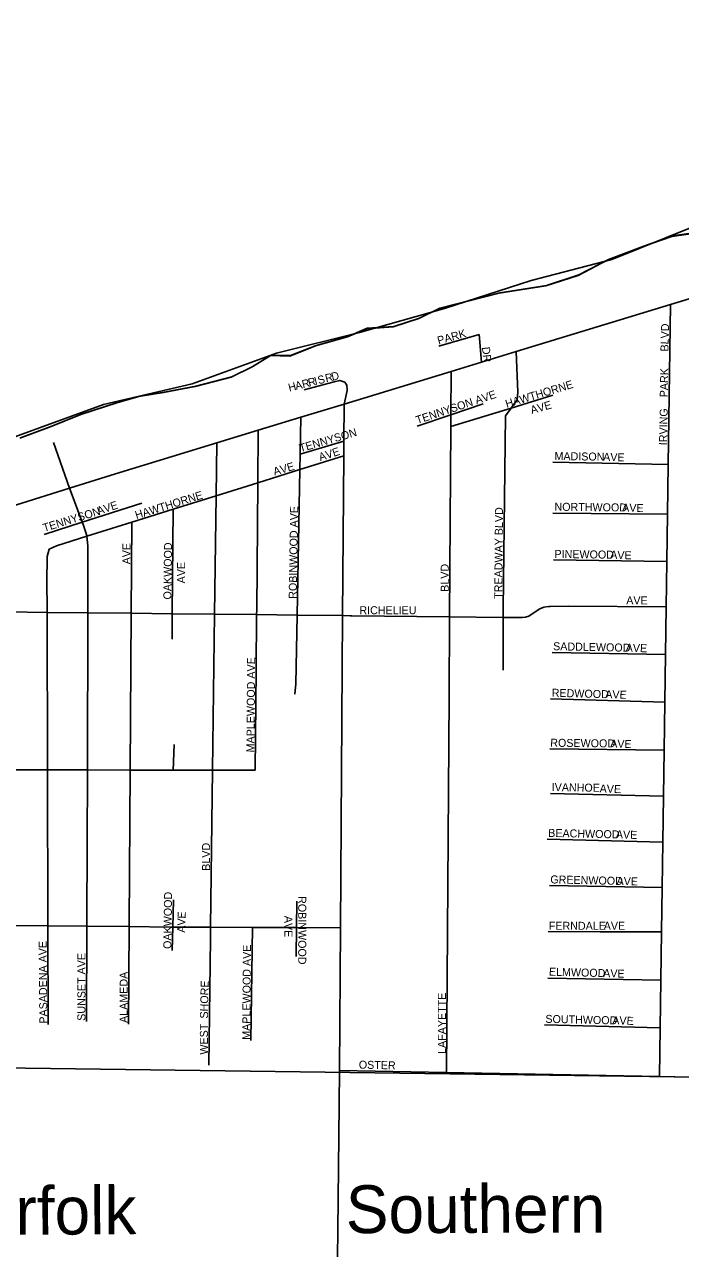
# Model space of a CAD drawing. Extents: x 1857828 to 2277390, y 930619 to 1324581.
# Drawn here: x 2077627 to 2081727, y 1267776 to 1275422 of the extents above; entities that cross this region are included whole.
import ezdxf

# ---------------------------------------------------------------- set-up
doc = ezdxf.new("R2010")
doc.units = 0
for name, color, linetype in [('GM_X_City_Street', 7, 'Continuous'), ('GM_X_City_Street_Text', 7, 'Continuous'), ('GM_X_Corporation', 7, 'Continuous'), ('GM_X_County', 7, 'Continuous'), ('GM_X_Major_Lake', 7, 'Continuous'), ('GM_X_Rail_Line_Text', 7, 'Continuous'), ('GM_X_Township', 7, 'Continuous'), ('GM_X_US_Route', 7, 'Continuous')]:
    doc.layers.add(name, color=color, linetype=linetype)

msp = doc.modelspace()

# ---------------------------------------------------------------- linework, layer by layer
at = {"layer": 'GM_X_City_Street'}
for points in [[(2081594.5, 1268849.9), (2081598.8, 1269154.7), (2081603.1, 1269451.4), (2081607.4, 1269754.1), (2081611.3, 1270030.7), (2081615.4, 1270315.3), (2081619.5, 1270601.9), (2081623.5, 1270888.5), (2081627.8, 1271189.2), (2081632, 1271485.8), (2081636.3, 1271784.5), (2081640.3, 1272067.1), (2081644.6, 1272363.7), (2081649, 1272674.4), (2081663.2, 1273672.1)], [(2080482.3, 1273312.3), (2080468.1, 1273485.2), (2080216, 1273412.7)], [(2080618.8, 1271388.1), (2080618.3, 1271718.7), (2080618.2, 1271773), (2080633.5, 1272977.7), (2080668.4, 1273026), (2080676.5, 1273037.2), (2080705.2, 1273076.9), (2080709.9, 1273124.9), (2080699.9, 1273378.6)], [(2080280.1, 1271221.4), (2080280.1, 1271221.4), (2080283.4, 1271722.4), (2080291.4, 1272910.3), (2080291.9, 1272983.7), (2080293.7, 1273254.8)], [(2079624.4, 1273050.9), (2079642.8, 1273135.3), (2079643.9, 1273140.3), (2079642.3, 1273168.3), (2079628.6, 1273188.6), (2079596.6, 1273199.1), (2079562.3, 1273189.5), (2079374.9, 1273140.1)], [(2080291.4, 1272910.3), (2080668.4, 1273026), (2080928.5, 1273105.8)], [(2079595, 1268888), (2079601.3, 1269779.3), (2079615.1, 1271729.7), (2079622.2, 1272727.5), (2079622.8, 1272819.9), (2079624.4, 1273050.9)], [(2080080.9, 1272912), (2080291.9, 1272983.7), (2080493, 1273052.1)], [(2079315.5, 1271238.4), (2079322.4, 1271302.5), (2079330.3, 1271732.9), (2079346.9, 1272641.4), (2079348.7, 1272737.5), (2079352.9, 1272968.2)], [(2079067.8, 1270764.9), (2079074.7, 1271390.3), (2079077.8, 1271735.6), (2079078.1, 1271765.1), (2079084.8, 1272559.4), (2079087.6, 1272887.3)], [(2078017.1, 1269829.6), (2078019.7, 1270765.3), (2078022.5, 1271747.3), (2078023.6, 1272165.2), (2078016, 1272225.1), (2078014.6, 1272235.5), (2077993.4, 1272297.9), (2077987.9, 1272312.8), (2077918, 1272499.5), (2077908.8, 1272525.6), (2077808, 1272811.8)], [(2078788.7, 1269711.1), (2078788.9, 1269730.6), (2078789.6, 1269783.1), (2078802.3, 1270765), (2078815, 1271738.5), (2078824.6, 1272478.1), (2078828.9, 1272808.5)], [(2079348.7, 1272737.5), (2079622.8, 1272819.9)], [(2077780.4, 1272144.6), (2077826.9, 1272166), (2078016, 1272225.1), (2078297.6, 1272313.2), (2078556.3, 1272394.1), (2078824.6, 1272478.1), (2079084.8, 1272559.4), (2079346.9, 1272641.4), (2079622.2, 1272727.5)], [(2080928.5, 1272688.8), (2081649, 1272674.4)], [(2077749.6, 1272237.3), (2077987.9, 1272312.8), (2078360.7, 1272431)], [(2078549.4, 1271582.2), (2078550.8, 1271741.5), (2078556.3, 1272394.1)], [(2078280.4, 1269805.4), (2078287, 1270765.2), (2078293.7, 1271744.3), (2078297.6, 1272313.2)], [(2080928, 1272370), (2081644.6, 1272363.7)], [(2077767.8, 1271775), (2077767.4, 1271938.3), (2077767.7, 1272098.7), (2077780.4, 1272144.6)], [(2080933.8, 1272077.2), (2081640.3, 1272067.1)], [(2077770.2, 1270767.1), (2077767.9, 1271750), (2077767.8, 1271773.9), (2077767.8, 1271775)], [(2079672.1, 1271729.1), (2080283.4, 1271722.4), (2080618.3, 1271718.7), (2080673.7, 1271718.1), (2080737.9, 1271717.2), (2080758, 1271718.9), (2080778.2, 1271726.6), (2080818.8, 1271754.1), (2080847.2, 1271771.8), (2080871.4, 1271783.4), (2080904.1, 1271786.4), (2080909.6, 1271786.9), (2080911.3, 1271786.9)], [(2080911.3, 1271786.9), (2081026.1, 1271789.2), (2081636.3, 1271784.5)], [(2077306.4, 1271755.1), (2077521.8, 1271752.7), (2077767.9, 1271750), (2078022.5, 1271747.3), (2078293.7, 1271744.3), (2078550.8, 1271741.5), (2078815, 1271738.5), (2079077.8, 1271735.6), (2079330.3, 1271732.9), (2079615.1, 1271729.7), (2079661.9, 1271729.2), (2079672.1, 1271729.1)], [(2080923.6, 1271500), (2081632, 1271485.8)], [(2080264.5, 1268875.2), (2080280.1, 1271221.4)], [(2080913.4, 1271209.5), (2081627.8, 1271189.2)], [(2078555.8, 1270765.1), (2078562.1, 1270924.5)], [(2080908.9, 1270896.8), (2081623.5, 1270888.5)], [(2075383, 1270741.7), (2075583.6, 1270732.7), (2075611.8, 1270747), (2075660.5, 1270771.7), (2075907.7, 1270770.8), (2076153.6, 1270769.8), (2076236.7, 1270769.5), (2076588.1, 1270766.4), (2076768.3, 1270766.7), (2076835.1, 1270766.9), (2077022.4, 1270766.6), (2077273.9, 1270766.2), (2077520.8, 1270765.8), (2077770.3, 1270765.4), (2078019.7, 1270765.3), (2078287, 1270765.2), (2078555.8, 1270765.1), (2078802.3, 1270765), (2079067.8, 1270764.9)], [(2077774.1, 1269175.6), (2077772.6, 1269792.1), (2077770.3, 1270765.4), (2077770.2, 1270767.1)], [(2080915, 1270618), (2081619.5, 1270601.9)], [(2080892.8, 1270333.7), (2081615.4, 1270315.3)], [(2080908.7, 1270042.8), (2081611.3, 1270030.7)], [(2078549.7, 1269637.6), (2078553.7, 1269784.2), (2078558.2, 1269954.3)], [(2079324.2, 1269600.4), (2079326.8, 1269780.6), (2079329.1, 1269945.2)], [(2075601.4, 1269814.1), (2075613.1, 1269814), (2075913.5, 1269810.9), (2076762.2, 1269802.3), (2077020.5, 1269799.7), (2077271.1, 1269797.2), (2077519.8, 1269794.6), (2077772.6, 1269792.1), (2078017, 1269789.6), (2078280.3, 1269786.9), (2078537.8, 1269784.3), (2078553.7, 1269784.2), (2078789.6, 1269783.1), (2079051.8, 1269781.9), (2079326.8, 1269780.6), (2079601.3, 1269779.3)], [(2078015.3, 1269194.2), (2078017, 1269789.6), (2078017, 1269820.8), (2078017.1, 1269829.6)], [(2078276.1, 1269178.5), (2078280.3, 1269786.9), (2078280.4, 1269805.4), (2078280.4, 1269805.4)], [(2079041.6, 1269075.2), (2079051.8, 1269781.9)], [(2078778.4, 1268920.7), (2078788.7, 1269711.1)], [(2080898.6, 1269756.2), (2081225.4, 1269755.2), (2081607.4, 1269754.1)], [(2080896.5, 1269465.6), (2081603.1, 1269451.4)], [(2080876.2, 1269173.2), (2081598.8, 1269154.7)], [(2079592.7, 1268677.7), (2079595, 1268888)], [(2079595, 1268888), (2080264.5, 1268875.2), (2081594.5, 1268849.9)], [(2081594.5, 1268849.9), (2082070.3, 1268840.8), (2082072, 1268840.7)], [(2079584.5, 1267889), (2079592.7, 1268676.4), (2079592.7, 1268677.7)], [(2079581.2, 1267573.5), (2079584.4, 1267882.7), (2079584.5, 1267889)]]:
    msp.add_lwpolyline(points, dxfattribs=at)
at = {"layer": 'GM_X_Corporation'}
for points in [[(2069937, 1269996.1), (2070440.6, 1270244.9), (2070946.2, 1270413.4), (2071301.1, 1270515.7), (2071835, 1270757.1), (2072337.4, 1270994), (2072863.8, 1271301.1), (2073374.2, 1271491.8), (2073886.6, 1271612.2), (2074437.2, 1271754.7), (2074943.6, 1271969.5), (2075482.1, 1272069.8), (2075988.5, 1272278.6), (2076502.9, 1272433.1), (2077017.3, 1272641.8), (2077521.7, 1272830.5), (2078120.5, 1273049.3), (2078675.1, 1273177.7), (2079201.5, 1273368.4), (2079720, 1273498.8), (2080252.4, 1273647.4), (2080793, 1273822), (2081297.3, 1273954.4), (2081809.7, 1274161.2)], [(2069430.1, 1259753.9), (2069654.7, 1266118.1), (2069669, 1267544.3), (2071277.2, 1267572.7), (2074728.9, 1267550.9), (2074865.3, 1267635.9), (2077017.3, 1267644.8), (2077008.5, 1268911), (2082156.5, 1268842.1), (2082137.8, 1271518.5), (2087118.5, 1271461.8), (2087103.1, 1267526.8), (2087018.7, 1245699)], [(2082156.5, 1268842.1), (2077008.5, 1268911), (2077017.3, 1267644.8), (2074865.3, 1267635.9), (2074728.9, 1267550.9), (2071277.2, 1267572.7), (2069669, 1267544.3)]]:
    msp.add_lwpolyline(points, dxfattribs=at)
at = {"layer": 'GM_X_County'}
msp.add_lwpolyline([(2077597.9, 1272837.1), (2077794.4, 1272910.3), (2077978.9, 1272985.5), (2078203.6, 1273058.8), (2078342.1, 1273097.6), (2078496.6, 1273122.3), (2078693.4, 1273161.4), (2078918.1, 1273218.6), (2079050.4, 1273283.5), (2079164.6, 1273354.3), (2079285.2, 1273350.9), (2079445.6, 1273413.8), (2079646.3, 1273471), (2079764.6, 1273521.7), (2079931.3, 1273532.5), (2080091.8, 1273585.5), (2080218.1, 1273648.3), (2080593.3, 1273744.4), (2080884.5, 1273789.9), (2081087.1, 1273855.1), (2081271.5, 1273952.3), (2081492.1, 1274035.6), (2081672.6, 1274098.7), (2081833.2, 1274121.5)], dxfattribs=at)
at = {"layer": 'GM_X_Major_Lake'}
msp.add_lwpolyline([(2077602, 1272839.6), (2077798.6, 1272912.8), (2077983.1, 1272988), (2078207.8, 1273061.3), (2078346.2, 1273100.1), (2078500.8, 1273124.9), (2078697.5, 1273163.9), (2078922.3, 1273221.2), (2079054.6, 1273286.1), (2079168.8, 1273356.9), (2079289.3, 1273353.4), (2079449.8, 1273416.4), (2079650.4, 1273473.5), (2079768.7, 1273524.3), (2079935.5, 1273535.1), (2080095.9, 1273588), (2080222.2, 1273650.8), (2080597.5, 1273746.9), (2080888.6, 1273792.4), (2081091.2, 1273857.6), (2081275.6, 1273954.8), (2081496.3, 1274038.2), (2081676.8, 1274101.3), (2081837.4, 1274124.1)], dxfattribs=at)
at = {"layer": 'GM_X_Township'}
msp.add_lwpolyline([(2077597.9, 1272837.1), (2077794.4, 1272910.3), (2077978.9, 1272985.5), (2078203.6, 1273058.8), (2078342.1, 1273097.6), (2078496.6, 1273122.3), (2078693.4, 1273161.4), (2078918.1, 1273218.6), (2079050.4, 1273283.5), (2079164.6, 1273354.3), (2079285.2, 1273350.9), (2079445.6, 1273413.8), (2079646.3, 1273471), (2079764.6, 1273521.7), (2079931.3, 1273532.5), (2080091.8, 1273585.5), (2080218.1, 1273648.3), (2080593.3, 1273744.4), (2080884.5, 1273789.9), (2081087.1, 1273855.1), (2081271.5, 1273952.3), (2081492.1, 1274035.6), (2081672.6, 1274098.7), (2081833.2, 1274121.5)], dxfattribs=at)
at = {"layer": 'GM_X_US_Route'}
msp.add_lwpolyline([(2076288, 1272017), (2076658, 1272133.1), (2077197, 1272302.2), (2077908.8, 1272525.6), (2078195.9, 1272615.7), (2078828.9, 1272808.5), (2079087.6, 1272887.3), (2079352.9, 1272968.2), (2079624.4, 1273050.9), (2080293.7, 1273254.8), (2080482.3, 1273312.3), (2080699.9, 1273378.6), (2081663.2, 1273672.1), (2081848.9, 1273728.7), (2082602.5, 1273958.2), (2083123.9, 1274117.1), (2084068.8, 1274405), (2084863.3, 1274647), (2085661.2, 1274913.9), (2086057, 1275046.2), (2086901.9, 1275328.8), (2087180.9, 1275422.1)], dxfattribs=at)

# ---------------------------------------------------------------- texts
at = {"layer": 'GM_X_City_Street_Text'}
for s, rotation, p in [('PARK', 15.52755, (2080214.7, 1273422.3)), ('BLVD', 88.48772, (2081650.9, 1273378.9)), ('DR', 276.00662, (2080485.4, 1273406)), ('R', 14.17757, (2079405.7, 1273159.4)), ('I', 14.13166, (2079444.1, 1273169.1)), ('S', 14.16151, (2079465.5, 1273174.5)), ('R', 14.18352, (2079512.5, 1273186.4)), ('D', 13.81363, (2079550.8, 1273196)), ('PARK', 88.78191, (2081646.5, 1273092.8)), ('H', 14.17405, (2079282, 1273128.2)), ('A', 14.1899, (2079324.6, 1273138.9)), ('R', 14.195, (2079367.3, 1273149.7)), ('TENNYSON AVE', 18.43688, (2080082.4, 1272925.6)), ('HAWTHORNE', 16.82671, (2080640.6, 1273026.6)), ('AVE', 15.93509, (2080796.9, 1272988.2)), ('IRVING', 88.83158, (2081642.1, 1272793.6)), ('TENNYSON', 16.26323, (2079352, 1272749.6)), ('AVE', 17.80979, (2079474.9, 1272694.1)), ('AVE', 15.95158, (2079189.3, 1272604.5)), ('MADISON', 359.11234, (2080938.8, 1272701.7)), ('AVE', 358.02611, (2081242.6, 1272697.2)), ('HAWTHORNE', 17.2379, (2078326.8, 1272331.6)), ('TENNYSON', 16.99592, (2077750.4, 1272252.4)), ('AVE', 18.4398, (2078088.9, 1272357.9)), ('ROBINWOOD AVE', 89.02762, (2079327.7, 1271834.4)), ('TREADWAY BLVD', 89.52492, (2080612.5, 1271834.3)), ('NORTHWOOD', 359.37074, (2080938.8, 1272384.8)), ('AVE', 358.02611, (2081361.4, 1272380.4)), ('AVE', 90, (2078289.3, 1272049.8)), ('OAKWOOD', 89.21566, (2078544.5, 1271829.9)), ('PINEWOOD', 359.22027, (2080938.8, 1272090.1)), ('AVE', 358.02611, (2081286.6, 1272085.6)), ('AVE', 90, (2078630.5, 1271931)), ('BLVD', 90, (2080278.1, 1271878.2)), ('AVE', 0.00001, (2081387.5, 1271799.7)), ('RICHELIEU', 0.00001, (2079719.9, 1271738.1)), ('SADDLEWOOD', 358.8315, (2080930.1, 1271513.6)), ('AVE', 358.02636, (2081383.4, 1271504.8)), ('MAPLEWOOD AVE', 89.53062, (2079063.7, 1270875.1)), ('REDWOOD', 358.38733, (2080921.3, 1271223.2)), ('AVE', 358.02611, (2081255.8, 1271214.4)), ('ROSEWOOD', 359.27516, (2080912.4, 1270910.8)), ('AVE', 358.02611, (2081286.6, 1270906.4)), ('IVANHOE', 359.09112, (2080921.2, 1270633.7)), ('AVE', 358.02611, (2081220.6, 1270624.9)), ('BEACHWOOD', 358.72762, (2080899.3, 1270347.6)), ('AVE', 358.02636, (2081321.8, 1270338.9)), ('BLVD', 90, (2078786.5, 1270135.8)), ('GREENWOOD', 358.71339, (2080912.5, 1270057.2)), ('AVE', 358.02636, (2081326.2, 1270048.4)), ('OAKWOOD', 89.21689, (2078544.5, 1269647.3)), ('ROBINWOOD', 270, (2079337.7, 1269977.4)), ('E', 87.29318, (2078633.1, 1269836)), ('AVE', 270, (2079251.7, 1269854.2)), ('A', 89.0386, (2078630.5, 1269748.4)), ('V', 87.59586, (2078631.2, 1269792.1)), ('FERNDALE', 0.00001, (2080903.5, 1269766.9)), ('AVE', 0.00001, (2081246.7, 1269766.9)), ('PASADENA AVE', 90.54021, (2077770.1, 1269181)), ('SUNSET AVE', 90, (2078007.7, 1269198.6)), ('MAPLEWOOD AVE', 89.53062, (2079037.3, 1269079.9)), ('ALAMEDA', 90, (2078271.7, 1269185.4)), ('ELMWOOD', 358.43147, (2080903.7, 1269480.9)), ('AVE', 358.02611, (2081242.6, 1269472.1)), ('SHORE', 88.75525, (2078773.3, 1269212.1)), ('LAFAYETTE', 90, (2080260.5, 1268991.8)), ('SOUTHWOOD', 358.71339, (2080881.7, 1269186)), ('WEST', 90, (2078773.3, 1268987.4)), ('AVE', 358.02611, (2081299.8, 1269177.3)), ('OSTER', 358.69873, (2079715.7, 1268900))]:
    msp.add_text(s, height=50, rotation=rotation, dxfattribs=at).set_placement(p)
at = {"layer": 'GM_X_Rail_Line_Text'}
for s, rotation, p in [('Norfolk', 0.32536, (2077060.5, 1267858.7)), ('Southern', 0.14304, (2079635.1, 1267871.9))]:
    msp.add_text(s, height=299, rotation=rotation, dxfattribs=at).set_placement(p)

doc.saveas('drawing.dxf')
